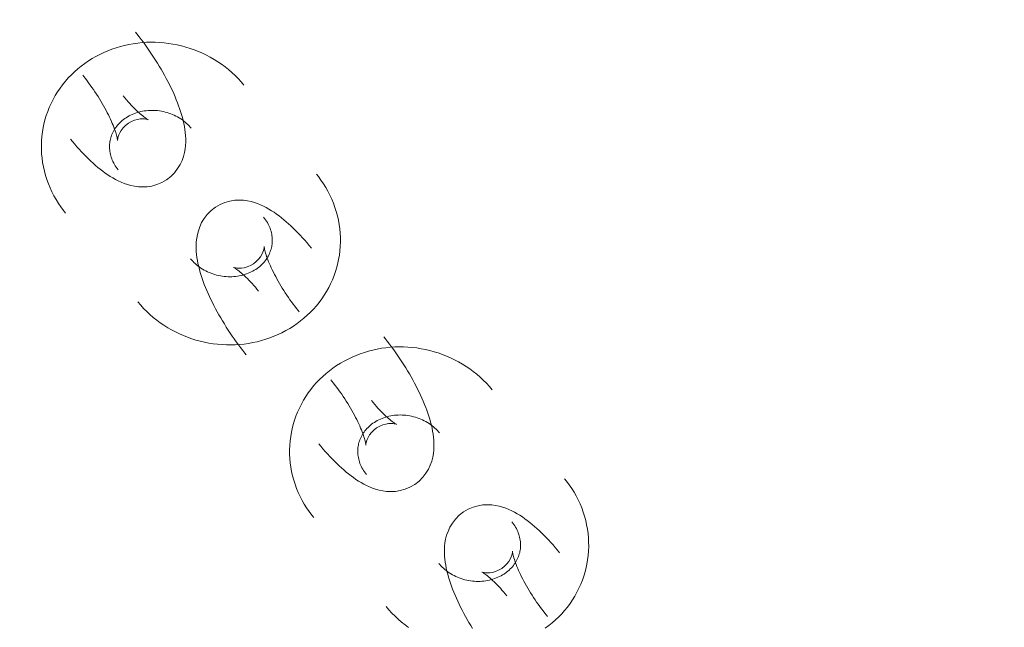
# Model space of a CAD drawing. Header units: millimetres. Extents: x -188930 to 271134, y -158090 to 283816.
# Tile 396 of 610: x 51467 to 51554, y 60289 to 60343. Entities that reach past the tile are written whole.
import ezdxf

# ---------------------------------------------------------------- set-up
doc = ezdxf.new("R2010")
doc.units = ezdxf.units.MM
for name, color, linetype, lineweight in [('A-DETL-2', 5, 'Continuous', 25), ('I-FURN', 30, 'Continuous', 9), ('PZT_UTWARDZENIA', 5, 'Continuous', 9)]:
    doc.layers.add(name, color=color, linetype=linetype, lineweight=lineweight)

# ---------------------------------------------------------------- blocks, each defined once
blk = doc.blocks.new('LARSLAJ_hamak - LARSLAJ_hamak-V31-PZT-dwg')
at = {"layer": 'I-FURN', "flags": 128}
for points in [[(-3393.928, 121.134), (-3394.315, 121.16), (-3394.702, 121.168), (-3395.089, 121.16), (-3395.475, 121.134), (-3395.859, 121.092), (-3396.242, 121.033), (-3396.622, 120.958), (-3396.998, 120.866), (-3397.369, 120.759), (-3397.736, 120.635), (-3398.097, 120.496), (-3398.452, 120.342), (-3398.8, 120.173), (-3399.141, 119.99), (-3399.474, 119.792), (-3399.799, 119.581), (-3400.115, 119.357), (-3400.422, 119.121), (-3400.718, 118.872), (-3401.005, 118.611), (-3401.205, 118.416)], [(-3388.402, 103.929), (-3388.133, 104.209), (-3387.876, 104.499), (-3387.63, 104.799), (-3387.396, 105.108), (-3387.173, 105.427), (-3386.963, 105.754), (-3386.766, 106.088), (-3386.581, 106.43), (-3386.409, 106.779), (-3386.251, 107.134), (-3386.105, 107.495), (-3385.973, 107.861), (-3385.855, 108.231), (-3385.75, 108.606), (-3385.659, 108.985), (-3385.582, 109.367), (-3385.519, 109.751), (-3385.47, 110.138), (-3385.435, 110.526), (-3385.415, 110.915), (-3385.408, 111.304), (-3385.416, 111.693), (-3385.438, 112.082), (-3385.475, 112.47), (-3385.525, 112.856), (-3385.59, 113.239), (-3385.669, 113.62), (-3385.762, 113.998), (-3385.869, 114.372), (-3385.99, 114.741), (-3386.125, 115.106), (-3386.273, 115.465), (-3386.435, 115.817), (-3386.61, 116.164), (-3386.799, 116.503), (-3387, 116.834), (-3387.215, 117.157), (-3387.442, 117.472), (-3387.681, 117.777), (-3387.932, 118.072), (-3388.194, 118.356), (-3388.468, 118.63), (-3388.753, 118.892), (-3389.049, 119.143), (-3389.354, 119.38), (-3389.669, 119.605), (-3389.994, 119.816), (-3390.327, 120.013), (-3390.668, 120.196), (-3391.016, 120.365), (-3391.372, 120.518), (-3391.733, 120.655), (-3392.101, 120.777), (-3392.473, 120.883), (-3392.85, 120.972), (-3393.23, 121.045), (-3393.613, 121.101), (-3393.928, 121.134)], [(-3397.387, 109.866), (-3397.67, 110.255), (-3397.895, 110.667), (-3398.06, 111.086), (-3398.169, 111.498), (-3398.229, 111.891), (-3398.251, 112.263), (-3398.241, 112.611), (-3398.207, 112.937), (-3398.155, 113.244), (-3398.087, 113.534), (-3398.007, 113.81), (-3397.917, 114.074), (-3397.818, 114.329), (-3397.71, 114.577), (-3397.595, 114.819), (-3397.472, 115.057), (-3397.343, 115.291), (-3397.206, 115.523), (-3397.063, 115.752), (-3396.914, 115.98), (-3396.758, 116.207), (-3396.596, 116.433), (-3396.428, 116.659), (-3396.254, 116.884), (-3396.074, 117.108), (-3395.889, 117.332), (-3395.698, 117.555), (-3395.501, 117.777), (-3395.3, 117.999), (-3395.093, 118.22), (-3394.882, 118.44), (-3394.68, 118.644)], [(-3394.366, 114.505), (-3394.334, 114.511), (-3394.284, 114.523), (-3394.217, 114.541), (-3394.135, 114.566), (-3394.04, 114.598), (-3393.933, 114.638), (-3393.815, 114.684), (-3393.687, 114.739), (-3393.55, 114.8), (-3393.405, 114.868), (-3393.253, 114.944), (-3393.095, 115.026), (-3392.931, 115.115), (-3392.761, 115.211), (-3392.587, 115.312), (-3392.409, 115.42), (-3392.228, 115.533), (-3392.044, 115.652), (-3391.857, 115.776), (-3391.668, 115.904), (-3391.478, 116.038), (-3391.288, 116.175), (-3391.096, 116.317), (-3390.905, 116.462), (-3390.714, 116.611), (-3390.524, 116.763), (-3390.336, 116.917), (-3390.149, 117.074), (-3389.965, 117.233), (-3389.783, 117.393), (-3389.604, 117.555), (-3389.428, 117.717), (-3389.256, 117.881), (-3389.088, 118.044), (-3388.987, 118.144)], [(-3396.958, 114.178), (-3396.851, 114.281), (-3396.74, 114.38), (-3396.627, 114.472), (-3396.512, 114.559), (-3396.395, 114.64), (-3396.277, 114.715), (-3396.156, 114.784), (-3396.035, 114.848), (-3395.913, 114.905), (-3395.789, 114.957), (-3395.666, 115.003), (-3395.541, 115.043), (-3395.416, 115.078), (-3395.291, 115.107), (-3395.166, 115.13), (-3395.041, 115.148), (-3394.916, 115.16), (-3394.791, 115.167), (-3394.667, 115.168), (-3394.542, 115.164), (-3394.453, 115.157)], [(-3394.453, 115.157), (-3394.33, 115.144), (-3394.207, 115.125), (-3394.085, 115.1), (-3393.963, 115.07), (-3393.842, 115.035), (-3393.723, 114.994), (-3393.604, 114.948), (-3393.486, 114.896), (-3393.37, 114.839), (-3393.254, 114.776), (-3393.141, 114.708), (-3393.029, 114.634), (-3392.919, 114.554), (-3392.811, 114.469), (-3392.706, 114.378), (-3392.603, 114.282), (-3392.502, 114.18), (-3392.405, 114.073), (-3392.311, 113.961), (-3392.22, 113.844), (-3392.133, 113.721), (-3392.05, 113.594), (-3391.971, 113.462), (-3391.897, 113.326), (-3391.827, 113.185), (-3391.762, 113.04), (-3391.701, 112.892), (-3391.646, 112.74), (-3391.597, 112.584), (-3391.552, 112.426), (-3391.514, 112.265), (-3391.481, 112.102), (-3391.454, 111.937), (-3391.434, 111.77), (-3391.419, 111.601), (-3391.411, 111.432), (-3391.408, 111.262), (-3391.412, 111.092), (-3391.422, 110.922), (-3391.439, 110.752), (-3391.461, 110.583), (-3391.49, 110.416), (-3391.524, 110.25), (-3391.565, 110.085), (-3391.611, 109.923), (-3391.664, 109.763), (-3391.721, 109.607), (-3391.784, 109.453), (-3391.853, 109.303), (-3391.926, 109.157), (-3392.004, 109.014), (-3392.087, 108.876), (-3392.174, 108.742), (-3392.266, 108.613), (-3392.361, 108.489), (-3392.46, 108.37), (-3392.562, 108.257), (-3392.648, 108.168)], [(-3392.781, 113.711), (-3392.996, 113.937), (-3393.229, 114.125), (-3393.461, 114.269), (-3393.68, 114.371), (-3393.873, 114.438), (-3394.036, 114.478), (-3394.165, 114.498), (-3394.262, 114.505), (-3394.328, 114.506), (-3394.365, 114.504), (-3394.377, 114.503)], [(-3397.387, 109.866), (-3397.055, 109.518), (-3396.689, 109.223), (-3396.306, 108.986), (-3395.921, 108.806), (-3395.544, 108.676), (-3395.183, 108.588), (-3394.838, 108.535), (-3394.511, 108.51), (-3394.2, 108.507), (-3393.903, 108.522), (-3393.617, 108.551), (-3393.341, 108.593), (-3393.072, 108.645), (-3392.809, 108.707), (-3392.55, 108.777), (-3392.295, 108.855), (-3392.041, 108.941), (-3391.789, 109.034), (-3391.537, 109.133), (-3391.286, 109.24), (-3391.035, 109.352), (-3390.784, 109.471), (-3390.532, 109.597), (-3390.28, 109.728), (-3390.027, 109.865), (-3389.774, 110.007), (-3389.52, 110.155), (-3389.266, 110.309), (-3389.012, 110.468), (-3388.757, 110.632), (-3388.503, 110.8), (-3388.25, 110.974), (-3387.996, 111.151), (-3387.744, 111.333), (-3387.493, 111.52), (-3387.243, 111.71), (-3386.995, 111.903), (-3386.748, 112.1), (-3386.504, 112.301), (-3386.262, 112.504), (-3386.022, 112.71), (-3385.786, 112.918), (-3385.552, 113.129), (-3385.322, 113.342), (-3385.096, 113.557), (-3384.874, 113.774), (-3384.741, 113.906)], [(-3392.781, 113.711), (-3392.597, 113.459), (-3392.454, 113.197), (-3392.354, 112.943), (-3392.292, 112.709), (-3392.261, 112.507), (-3392.251, 112.34), (-3392.255, 112.209), (-3392.264, 112.112), (-3392.275, 112.048), (-3392.284, 112.011), (-3392.287, 112)], [(-3392.283, 112.01), (-3392.271, 112.04), (-3392.251, 112.088), (-3392.221, 112.15), (-3392.182, 112.226), (-3392.133, 112.314), (-3392.075, 112.413), (-3392.008, 112.521), (-3391.932, 112.637), (-3391.847, 112.76), (-3391.754, 112.891), (-3391.653, 113.027), (-3391.543, 113.168), (-3391.426, 113.314), (-3391.302, 113.463), (-3391.171, 113.616), (-3391.034, 113.772), (-3390.89, 113.93), (-3390.74, 114.091), (-3390.585, 114.252), (-3390.434, 114.406)], [(-3408.335, 111.273), (-3408.603, 110.993), (-3408.861, 110.703), (-3409.106, 110.403), (-3409.341, 110.094), (-3409.563, 109.775), (-3409.773, 109.448), (-3409.97, 109.114), (-3410.155, 108.772), (-3410.327, 108.423), (-3410.486, 108.068), (-3410.631, 107.707), (-3410.763, 107.341), (-3410.882, 106.97), (-3410.986, 106.595), (-3411.077, 106.217), (-3411.154, 105.835), (-3411.217, 105.451), (-3411.266, 105.064), (-3411.301, 104.676), (-3411.322, 104.287), (-3411.328, 103.898), (-3411.32, 103.509), (-3411.298, 103.12), (-3411.262, 102.732), (-3411.211, 102.346), (-3411.146, 101.962), (-3411.068, 101.582), (-3410.975, 101.204), (-3410.868, 100.83), (-3410.747, 100.461), (-3410.612, 100.096), (-3410.463, 99.737), (-3410.301, 99.384), (-3410.126, 99.038), (-3409.938, 98.699), (-3409.736, 98.368), (-3409.522, 98.045), (-3409.295, 97.73), (-3409.056, 97.425), (-3408.805, 97.13), (-3408.542, 96.845), (-3408.268, 96.572), (-3407.983, 96.31), (-3407.688, 96.059), (-3407.382, 95.822), (-3407.067, 95.597), (-3406.743, 95.386), (-3406.41, 95.189), (-3406.069, 95.006), (-3405.72, 94.837), (-3405.365, 94.684), (-3405.003, 94.547), (-3404.636, 94.425), (-3404.263, 94.319), (-3403.887, 94.23), (-3403.507, 94.157), (-3403.124, 94.101), (-3402.808, 94.068)], [(-3399.35, 105.336), (-3399.681, 105.684), (-3400.047, 105.979), (-3400.43, 106.216), (-3400.815, 106.396), (-3401.192, 106.526), (-3401.554, 106.614), (-3401.898, 106.666), (-3402.225, 106.692), (-3402.536, 106.695), (-3402.833, 106.68), (-3403.119, 106.651), (-3403.395, 106.609), (-3403.664, 106.557), (-3403.927, 106.495), (-3404.186, 106.425), (-3404.442, 106.347), (-3404.695, 106.261), (-3404.948, 106.168), (-3405.199, 106.069), (-3405.45, 105.962), (-3405.701, 105.85), (-3405.953, 105.731), (-3406.204, 105.605), (-3406.457, 105.474), (-3406.709, 105.337), (-3406.963, 105.195), (-3407.216, 105.046), (-3407.47, 104.893), (-3407.725, 104.734), (-3407.979, 104.57), (-3408.233, 104.402), (-3408.487, 104.228), (-3408.74, 104.051), (-3408.992, 103.868), (-3409.244, 103.682), (-3409.493, 103.492), (-3409.742, 103.299), (-3409.988, 103.102), (-3410.233, 102.901), (-3410.475, 102.698), (-3410.714, 102.492), (-3410.951, 102.284), (-3411.184, 102.073), (-3411.414, 101.86), (-3411.64, 101.645), (-3411.863, 101.428), (-3411.996, 101.296)], [(-3402.283, 100.045), (-3402.406, 100.058), (-3402.529, 100.077), (-3402.652, 100.102), (-3402.773, 100.132), (-3402.894, 100.167), (-3403.014, 100.208), (-3403.133, 100.254), (-3403.25, 100.306), (-3403.367, 100.363), (-3403.482, 100.426), (-3403.596, 100.494), (-3403.707, 100.568), (-3403.817, 100.648), (-3403.925, 100.733), (-3404.031, 100.824), (-3404.134, 100.92), (-3404.234, 101.022), (-3404.331, 101.129), (-3404.425, 101.241), (-3404.516, 101.358), (-3404.603, 101.481), (-3404.686, 101.608), (-3404.765, 101.74), (-3404.84, 101.876), (-3404.91, 102.017), (-3404.975, 102.162), (-3405.035, 102.31), (-3405.09, 102.462), (-3405.14, 102.618), (-3405.184, 102.776), (-3405.222, 102.937), (-3405.255, 103.1), (-3405.282, 103.265), (-3405.303, 103.432), (-3405.317, 103.601), (-3405.326, 103.77), (-3405.328, 103.94), (-3405.324, 104.11), (-3405.314, 104.28), (-3405.298, 104.45), (-3405.275, 104.619), (-3405.247, 104.786), (-3405.212, 104.952), (-3405.171, 105.117), (-3405.125, 105.279), (-3405.073, 105.438), (-3405.015, 105.595), (-3404.952, 105.749), (-3404.884, 105.899), (-3404.81, 106.045), (-3404.732, 106.188), (-3404.649, 106.326), (-3404.562, 106.46), (-3404.471, 106.588), (-3404.376, 106.712), (-3404.277, 106.831), (-3404.174, 106.945), (-3404.088, 107.034)], [(-3399.35, 105.336), (-3399.066, 104.947), (-3398.841, 104.535), (-3398.677, 104.116), (-3398.568, 103.704), (-3398.507, 103.311), (-3398.486, 102.939), (-3398.495, 102.591), (-3398.529, 102.264), (-3398.582, 101.958), (-3398.649, 101.668), (-3398.729, 101.392), (-3398.819, 101.128), (-3398.919, 100.873), (-3399.026, 100.625), (-3399.142, 100.383), (-3399.264, 100.145), (-3399.394, 99.911), (-3399.53, 99.679), (-3399.673, 99.45), (-3399.822, 99.222), (-3399.978, 98.995), (-3400.14, 98.769), (-3400.308, 98.543), (-3400.482, 98.318), (-3400.662, 98.094), (-3400.848, 97.87), (-3401.039, 97.647), (-3401.235, 97.425), (-3401.437, 97.203), (-3401.643, 96.982), (-3401.855, 96.762), (-3402.056, 96.558)], [(-3404.453, 103.192), (-3404.465, 103.161), (-3404.486, 103.114), (-3404.516, 103.051), (-3404.555, 102.975), (-3404.603, 102.888), (-3404.661, 102.789), (-3404.728, 102.681), (-3404.804, 102.565), (-3404.889, 102.442), (-3404.982, 102.311), (-3405.084, 102.175), (-3405.193, 102.034), (-3405.31, 101.888), (-3405.434, 101.739), (-3405.565, 101.586), (-3405.703, 101.43), (-3405.847, 101.271), (-3405.996, 101.111), (-3406.151, 100.95), (-3406.303, 100.796)], [(-3403.955, 101.491), (-3404.139, 101.743), (-3404.282, 102.005), (-3404.382, 102.259), (-3404.444, 102.493), (-3404.476, 102.695), (-3404.485, 102.862), (-3404.482, 102.993), (-3404.472, 103.089), (-3404.461, 103.154), (-3404.453, 103.191), (-3404.45, 103.202)], [(-3403.955, 101.491), (-3403.74, 101.265), (-3403.508, 101.077), (-3403.275, 100.933), (-3403.057, 100.831), (-3402.863, 100.764), (-3402.701, 100.724), (-3402.571, 100.704), (-3402.474, 100.697), (-3402.409, 100.696), (-3402.371, 100.698), (-3402.359, 100.699)], [(-3402.37, 100.697), (-3402.402, 100.691), (-3402.453, 100.679), (-3402.52, 100.661), (-3402.601, 100.636), (-3402.696, 100.604), (-3402.804, 100.564), (-3402.922, 100.517), (-3403.05, 100.463), (-3403.186, 100.402), (-3403.331, 100.333), (-3403.483, 100.258), (-3403.642, 100.176), (-3403.806, 100.087), (-3403.975, 99.991), (-3404.149, 99.89), (-3404.327, 99.782), (-3404.509, 99.669), (-3404.693, 99.55), (-3404.88, 99.426), (-3405.068, 99.298), (-3405.258, 99.164), (-3405.449, 99.027), (-3405.64, 98.885), (-3405.831, 98.74), (-3406.022, 98.591), (-3406.212, 98.439), (-3406.4, 98.285), (-3406.587, 98.128), (-3406.772, 97.969), (-3406.954, 97.809), (-3407.133, 97.647), (-3407.308, 97.484), (-3407.48, 97.321), (-3407.648, 97.158), (-3407.749, 97.058)], [(-3399.778, 101.024), (-3399.886, 100.92), (-3399.996, 100.822), (-3400.109, 100.73), (-3400.224, 100.643), (-3400.341, 100.562), (-3400.46, 100.487), (-3400.58, 100.418), (-3400.701, 100.354), (-3400.824, 100.296), (-3400.947, 100.245), (-3401.071, 100.199), (-3401.195, 100.158), (-3401.32, 100.124), (-3401.445, 100.095), (-3401.57, 100.072), (-3401.695, 100.054), (-3401.82, 100.042), (-3401.945, 100.035), (-3402.07, 100.034), (-3402.194, 100.038), (-3402.283, 100.045)], [(-3418.374, 96.643), (-3418.76, 96.669), (-3419.147, 96.677), (-3419.534, 96.669), (-3419.92, 96.643), (-3420.305, 96.601), (-3420.687, 96.542), (-3421.067, 96.467), (-3421.443, 96.375), (-3421.814, 96.268), (-3422.181, 96.144), (-3422.542, 96.005), (-3422.897, 95.851), (-3423.246, 95.682), (-3423.586, 95.499), (-3423.92, 95.301), (-3424.244, 95.09), (-3424.56, 94.866), (-3424.867, 94.629), (-3425.164, 94.381), (-3425.45, 94.12), (-3425.65, 93.925)], [(-3412.847, 79.438), (-3412.578, 79.718), (-3412.321, 80.008), (-3412.075, 80.308), (-3411.841, 80.617), (-3411.619, 80.936), (-3411.409, 81.262), (-3411.211, 81.597), (-3411.026, 81.939), (-3410.855, 82.288), (-3410.696, 82.643), (-3410.55, 83.004), (-3410.418, 83.37), (-3410.3, 83.74), (-3410.195, 84.115), (-3410.104, 84.494), (-3410.027, 84.876), (-3409.964, 85.26), (-3409.915, 85.647), (-3409.88, 86.035), (-3409.86, 86.424), (-3409.853, 86.813), (-3409.861, 87.202), (-3409.883, 87.591), (-3409.92, 87.979), (-3409.97, 88.365), (-3410.035, 88.748), (-3410.114, 89.129), (-3410.207, 89.507), (-3410.314, 89.881), (-3410.435, 90.25), (-3410.57, 90.615), (-3410.718, 90.974), (-3410.88, 91.326), (-3411.055, 91.673), (-3411.244, 92.012), (-3411.445, 92.343), (-3411.66, 92.666), (-3411.887, 92.981), (-3412.126, 93.286), (-3412.377, 93.581), (-3412.639, 93.865), (-3412.913, 94.139), (-3413.198, 94.401), (-3413.494, 94.652), (-3413.799, 94.889), (-3414.114, 95.114), (-3414.439, 95.325), (-3414.772, 95.522), (-3415.113, 95.705), (-3415.461, 95.874), (-3415.817, 96.027), (-3416.178, 96.164), (-3416.546, 96.286), (-3416.918, 96.392), (-3417.295, 96.481), (-3417.675, 96.554), (-3418.058, 96.61), (-3418.374, 96.643)], [(-3402.808, 94.068), (-3402.422, 94.042), (-3402.035, 94.034), (-3401.648, 94.042), (-3401.262, 94.068), (-3400.877, 94.11), (-3400.494, 94.169), (-3400.115, 94.244), (-3399.739, 94.336), (-3399.367, 94.443), (-3399, 94.567), (-3398.639, 94.706), (-3398.284, 94.86), (-3397.936, 95.029), (-3397.595, 95.212), (-3397.262, 95.41), (-3396.937, 95.621), (-3396.621, 95.845), (-3396.315, 96.081), (-3396.018, 96.33), (-3395.731, 96.591), (-3395.531, 96.786)], [(-3421.832, 85.375), (-3422.115, 85.764), (-3422.34, 86.176), (-3422.505, 86.595), (-3422.614, 87.007), (-3422.674, 87.4), (-3422.696, 87.772), (-3422.686, 88.12), (-3422.652, 88.446), (-3422.6, 88.753), (-3422.532, 89.043), (-3422.452, 89.319), (-3422.362, 89.583), (-3422.263, 89.838), (-3422.155, 90.086), (-3422.04, 90.328), (-3421.917, 90.566), (-3421.788, 90.8), (-3421.651, 91.032), (-3421.509, 91.261), (-3421.359, 91.489), (-3421.203, 91.716), (-3421.041, 91.942), (-3420.873, 92.168), (-3420.699, 92.393), (-3420.519, 92.617), (-3420.334, 92.841), (-3420.143, 93.064), (-3419.946, 93.286), (-3419.745, 93.508), (-3419.538, 93.729), (-3419.327, 93.949), (-3419.126, 94.153)], [(-3418.811, 90.014), (-3418.779, 90.02), (-3418.729, 90.032), (-3418.662, 90.05), (-3418.58, 90.075), (-3418.485, 90.107), (-3418.378, 90.147), (-3418.26, 90.193), (-3418.132, 90.248), (-3417.995, 90.309), (-3417.85, 90.377), (-3417.698, 90.453), (-3417.54, 90.535), (-3417.376, 90.624), (-3417.206, 90.72), (-3417.032, 90.821), (-3416.854, 90.929), (-3416.673, 91.042), (-3416.489, 91.161), (-3416.302, 91.285), (-3416.113, 91.413), (-3415.924, 91.547), (-3415.733, 91.684), (-3415.541, 91.826), (-3415.35, 91.971), (-3415.159, 92.12), (-3414.97, 92.272), (-3414.781, 92.426), (-3414.594, 92.583), (-3414.41, 92.742), (-3414.228, 92.902), (-3414.049, 93.064), (-3413.873, 93.226), (-3413.701, 93.39), (-3413.534, 93.553), (-3413.432, 93.653)], [(-3421.403, 89.687), (-3421.296, 89.79), (-3421.185, 89.889), (-3421.072, 89.981), (-3420.957, 90.068), (-3420.84, 90.149), (-3420.722, 90.224), (-3420.602, 90.293), (-3420.48, 90.357), (-3420.358, 90.414), (-3420.235, 90.466), (-3420.111, 90.512), (-3419.986, 90.552), (-3419.861, 90.587), (-3419.736, 90.616), (-3419.611, 90.639), (-3419.486, 90.657), (-3419.361, 90.669), (-3419.236, 90.676), (-3419.112, 90.677), (-3418.988, 90.673), (-3418.898, 90.666)], [(-3418.898, 90.666), (-3418.775, 90.653), (-3418.652, 90.634), (-3418.53, 90.609), (-3418.408, 90.579), (-3418.288, 90.544), (-3418.168, 90.503), (-3418.049, 90.457), (-3417.931, 90.405), (-3417.815, 90.348), (-3417.7, 90.285), (-3417.586, 90.217), (-3417.474, 90.143), (-3417.364, 90.063), (-3417.256, 89.978), (-3417.151, 89.887), (-3417.048, 89.791), (-3416.948, 89.689), (-3416.85, 89.582), (-3416.756, 89.47), (-3416.666, 89.353), (-3416.579, 89.23), (-3416.495, 89.103), (-3416.417, 88.971), (-3416.342, 88.835), (-3416.272, 88.694), (-3416.207, 88.549), (-3416.146, 88.401), (-3416.091, 88.249), (-3416.042, 88.093), (-3415.998, 87.935), (-3415.959, 87.774), (-3415.926, 87.611), (-3415.9, 87.446), (-3415.879, 87.279), (-3415.864, 87.11), (-3415.856, 86.941), (-3415.853, 86.771), (-3415.857, 86.601), (-3415.867, 86.431), (-3415.884, 86.261), (-3415.906, 86.092), (-3415.935, 85.925), (-3415.97, 85.758), (-3416.01, 85.594), (-3416.057, 85.432), (-3416.109, 85.272), (-3416.166, 85.116), (-3416.23, 84.962), (-3416.298, 84.812), (-3416.371, 84.666), (-3416.449, 84.523), (-3416.532, 84.385), (-3416.619, 84.251), (-3416.711, 84.122), (-3416.806, 83.998), (-3416.905, 83.879), (-3417.007, 83.766), (-3417.093, 83.676)], [(-3421.832, 85.375), (-3421.5, 85.027), (-3421.134, 84.732), (-3420.751, 84.495), (-3420.366, 84.315), (-3419.989, 84.185), (-3419.628, 84.097), (-3419.283, 84.044), (-3418.956, 84.019), (-3418.645, 84.016), (-3418.348, 84.031), (-3418.062, 84.06), (-3417.786, 84.102), (-3417.517, 84.154), (-3417.254, 84.216), (-3416.996, 84.286), (-3416.74, 84.364), (-3416.486, 84.45), (-3416.234, 84.543), (-3415.983, 84.642), (-3415.731, 84.749), (-3415.48, 84.861), (-3415.229, 84.98), (-3414.977, 85.106), (-3414.725, 85.237), (-3414.472, 85.374), (-3414.219, 85.516), (-3413.965, 85.664), (-3413.711, 85.818), (-3413.457, 85.977), (-3413.203, 86.141), (-3412.948, 86.309), (-3412.695, 86.483), (-3412.442, 86.66), (-3412.189, 86.842), (-3411.938, 87.029), (-3411.688, 87.219), (-3411.44, 87.412), (-3411.193, 87.609), (-3410.949, 87.81), (-3410.707, 88.013), (-3410.467, 88.219), (-3410.231, 88.427), (-3409.997, 88.638), (-3409.767, 88.851), (-3409.541, 89.066), (-3409.319, 89.283), (-3409.186, 89.415)], [(-3417.226, 89.22), (-3417.442, 89.446), (-3417.674, 89.634), (-3417.906, 89.778), (-3418.125, 89.88), (-3418.318, 89.947), (-3418.481, 89.987), (-3418.61, 90.007), (-3418.707, 90.014), (-3418.773, 90.015), (-3418.81, 90.013), (-3418.822, 90.012)], [(-3416.728, 87.519), (-3416.716, 87.549), (-3416.696, 87.597), (-3416.666, 87.659), (-3416.627, 87.735), (-3416.578, 87.823), (-3416.52, 87.922), (-3416.453, 88.03), (-3416.377, 88.146), (-3416.292, 88.269), (-3416.199, 88.4), (-3416.098, 88.536), (-3415.988, 88.677), (-3415.871, 88.823), (-3415.747, 88.972), (-3415.616, 89.125), (-3415.479, 89.281), (-3415.335, 89.439), (-3415.185, 89.6), (-3415.03, 89.761), (-3414.879, 89.914)], [(-3417.226, 89.22), (-3417.042, 88.968), (-3416.9, 88.706), (-3416.799, 88.451), (-3416.737, 88.218), (-3416.706, 88.016), (-3416.696, 87.849), (-3416.7, 87.718), (-3416.709, 87.621), (-3416.72, 87.556), (-3416.729, 87.52), (-3416.732, 87.509)], [(-3432.78, 86.782), (-3433.048, 86.502), (-3433.306, 86.212), (-3433.552, 85.912), (-3433.786, 85.603), (-3434.008, 85.284), (-3434.218, 84.957), (-3434.415, 84.623)], [(-3433.25, 72.639), (-3432.987, 72.354), (-3432.713, 72.081), (-3432.428, 71.819), (-3432.133, 71.568), (-3431.827, 71.331), (-3431.512, 71.106), (-3431.188, 70.895), (-3430.855, 70.697), (-3430.514, 70.515), (-3430.165, 70.346), (-3429.81, 70.193), (-3429.448, 70.056), (-3429.081, 69.934), (-3428.708, 69.828), (-3428.332, 69.739), (-3427.952, 69.666), (-3427.569, 69.61), (-3427.253, 69.577)], [(-3426.728, 75.554), (-3426.852, 75.567), (-3426.974, 75.586), (-3427.097, 75.611), (-3427.218, 75.64), (-3427.339, 75.676), (-3427.459, 75.717), (-3427.578, 75.763), (-3427.695, 75.815), (-3427.812, 75.872), (-3427.927, 75.935), (-3428.041, 76.003), (-3428.152, 76.077), (-3428.262, 76.157), (-3428.37, 76.242), (-3428.476, 76.333), (-3428.579, 76.429), (-3428.679, 76.531), (-3428.776, 76.638), (-3428.87, 76.75), (-3428.961, 76.867), (-3429.048, 76.99), (-3429.131, 77.117), (-3429.21, 77.249), (-3429.285, 77.385), (-3429.355, 77.526), (-3429.42, 77.671), (-3429.48, 77.819), (-3429.535, 77.971), (-3429.585, 78.127), (-3429.629, 78.285), (-3429.668, 78.446), (-3429.7, 78.609), (-3429.727, 78.774), (-3429.748, 78.941), (-3429.762, 79.11), (-3429.771, 79.279), (-3429.773, 79.449), (-3429.769, 79.619), (-3429.759, 79.789), (-3429.743, 79.959), (-3429.72, 80.128), (-3429.692, 80.295), (-3429.657, 80.461), (-3429.617, 80.626), (-3429.57, 80.788), (-3429.518, 80.947), (-3429.46, 81.104), (-3429.397, 81.258), (-3429.329, 81.408), (-3429.255, 81.554), (-3429.177, 81.697), (-3429.094, 81.835), (-3429.007, 81.968), (-3428.916, 82.097), (-3428.821, 82.221), (-3428.722, 82.34), (-3428.62, 82.454), (-3428.533, 82.543)], [(-3423.795, 80.845), (-3424.127, 81.193), (-3424.492, 81.488), (-3424.875, 81.725), (-3425.261, 81.905), (-3425.637, 82.035), (-3425.999, 82.123), (-3426.343, 82.175), (-3426.67, 82.201), (-3426.981, 82.204), (-3427.279, 82.189), (-3427.564, 82.16), (-3427.84, 82.118), (-3428.109, 82.066), (-3428.372, 82.004), (-3428.631, 81.934), (-3428.887, 81.856), (-3429.14, 81.77), (-3429.393, 81.677), (-3429.644, 81.577), (-3429.895, 81.471), (-3430.146, 81.359), (-3430.398, 81.24), (-3430.649, 81.114), (-3430.902, 80.983), (-3431.154, 80.846), (-3431.408, 80.704), (-3431.662, 80.555), (-3431.916, 80.402), (-3432.17, 80.243), (-3432.424, 80.079), (-3432.678, 79.911), (-3432.932, 79.737), (-3433.185, 79.56), (-3433.437, 79.377), (-3433.689, 79.191), (-3433.939, 79.001)], [(-3423.795, 80.845), (-3423.512, 80.456), (-3423.287, 80.044), (-3423.122, 79.625), (-3423.013, 79.213), (-3422.952, 78.82), (-3422.931, 78.448), (-3422.941, 78.1), (-3422.974, 77.773), (-3423.027, 77.467), (-3423.094, 77.177), (-3423.174, 76.901), (-3423.264, 76.637), (-3423.364, 76.382), (-3423.471, 76.134), (-3423.587, 75.892), (-3423.709, 75.654), (-3423.839, 75.42), (-3423.975, 75.188), (-3424.118, 74.959), (-3424.267, 74.731), (-3424.423, 74.504), (-3424.585, 74.278), (-3424.753, 74.052), (-3424.927, 73.827), (-3425.107, 73.603), (-3425.293, 73.379), (-3425.484, 73.156), (-3425.68, 72.934), (-3425.882, 72.712), (-3426.088, 72.491), (-3426.3, 72.271), (-3426.501, 72.067)], [(-3428.898, 78.701), (-3428.91, 78.67), (-3428.931, 78.623), (-3428.961, 78.56), (-3429, 78.484), (-3429.048, 78.397), (-3429.106, 78.298), (-3429.173, 78.19), (-3429.25, 78.074), (-3429.334, 77.951), (-3429.428, 77.82), (-3429.529, 77.684), (-3429.638, 77.543), (-3429.755, 77.397), (-3429.879, 77.248), (-3430.01, 77.095), (-3430.148, 76.939), (-3430.292, 76.78), (-3430.441, 76.62), (-3430.597, 76.459), (-3430.748, 76.305)], [(-3428.4, 77), (-3428.584, 77.252), (-3428.727, 77.514), (-3428.827, 77.768), (-3428.889, 78.001), (-3428.921, 78.204), (-3428.93, 78.371), (-3428.927, 78.502), (-3428.917, 78.598), (-3428.906, 78.663), (-3428.898, 78.7), (-3428.895, 78.711)], [(-3428.4, 77), (-3428.185, 76.774), (-3427.953, 76.586), (-3427.72, 76.442), (-3427.502, 76.34), (-3427.308, 76.273), (-3427.146, 76.233), (-3427.016, 76.213), (-3426.92, 76.206), (-3426.854, 76.205), (-3426.816, 76.207), (-3426.804, 76.208)], [(-3424.223, 76.533), (-3424.331, 76.429), (-3424.441, 76.331), (-3424.554, 76.239), (-3424.669, 76.152), (-3424.786, 76.071), (-3424.905, 75.996), (-3425.025, 75.927), (-3425.146, 75.863), (-3425.269, 75.805), (-3425.392, 75.754), (-3425.516, 75.708), (-3425.64, 75.667), (-3425.765, 75.633), (-3425.89, 75.604), (-3426.015, 75.581), (-3426.14, 75.563), (-3426.265, 75.551), (-3426.39, 75.544), (-3426.515, 75.543), (-3426.639, 75.547), (-3426.728, 75.554)], [(-3426.816, 76.206), (-3426.847, 76.2), (-3426.898, 76.188), (-3426.965, 76.17), (-3427.046, 76.145), (-3427.142, 76.113), (-3427.249, 76.073), (-3427.367, 76.026), (-3427.495, 75.972), (-3427.631, 75.911), (-3427.776, 75.842), (-3427.928, 75.767), (-3428.087, 75.685), (-3428.251, 75.596), (-3428.42, 75.5), (-3428.594, 75.399), (-3428.772, 75.291), (-3428.954, 75.178), (-3429.138, 75.059), (-3429.325, 74.935), (-3429.513, 74.807), (-3429.703, 74.673), (-3429.894, 74.536), (-3430.085, 74.394), (-3430.276, 74.249), (-3430.467, 74.1), (-3430.657, 73.948), (-3430.846, 73.794), (-3431.032, 73.637), (-3431.217, 73.478), (-3431.399, 73.318), (-3431.578, 73.156), (-3431.754, 72.993), (-3431.925, 72.83), (-3432.093, 72.667), (-3432.194, 72.567)], [(-3427.253, 69.577), (-3426.867, 69.551), (-3426.48, 69.543), (-3426.093, 69.551), (-3425.707, 69.577), (-3425.322, 69.619), (-3424.94, 69.678), (-3424.56, 69.753), (-3424.184, 69.845), (-3423.812, 69.952), (-3423.446, 70.076), (-3423.084, 70.215), (-3422.729, 70.369), (-3422.381, 70.538), (-3422.04, 70.721), (-3421.707, 70.919), (-3421.382, 71.13), (-3421.066, 71.354), (-3420.76, 71.59), (-3420.463, 71.839), (-3420.176, 72.1), (-3419.977, 72.295)]]:
    blk.add_lwpolyline(points, dxfattribs=at)

msp = doc.modelspace()

# ---------------------------------------------------------------- linework, layer by layer
at = {"layer": 'A-DETL-2'}
msp.add_arc((51263.996, 60776.93), 2666.602, 271.921425, 351.743491, dxfattribs=at)
at = {"layer": 'PZT_UTWARDZENIA'}
for centre, radius, start, end in [((59552.721, 60792.378), 12000, 159.9468602, 262.6711262), ((59552.721, 60792.378), 12000, 159.9468602, 262.6711262), ((59275.426, 60624.143), 10000, 158.6518071, 263.4283285), ((59275.426, 60624.143), 10000, 158.6518071, 263.4283285)]:
    msp.add_arc(centre, radius, start, end, dxfattribs=at)

# ---------------------------------------------------------------- block references
at = {"layer": 'I-FURN', "rotation": 84.12020358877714}
msp.add_blockref('LARSLAJ_hamak - LARSLAJ_hamak-V31-PZT-dwg', (51937.563, 63697.11), dxfattribs=at)

doc.saveas('drawing.dxf')
